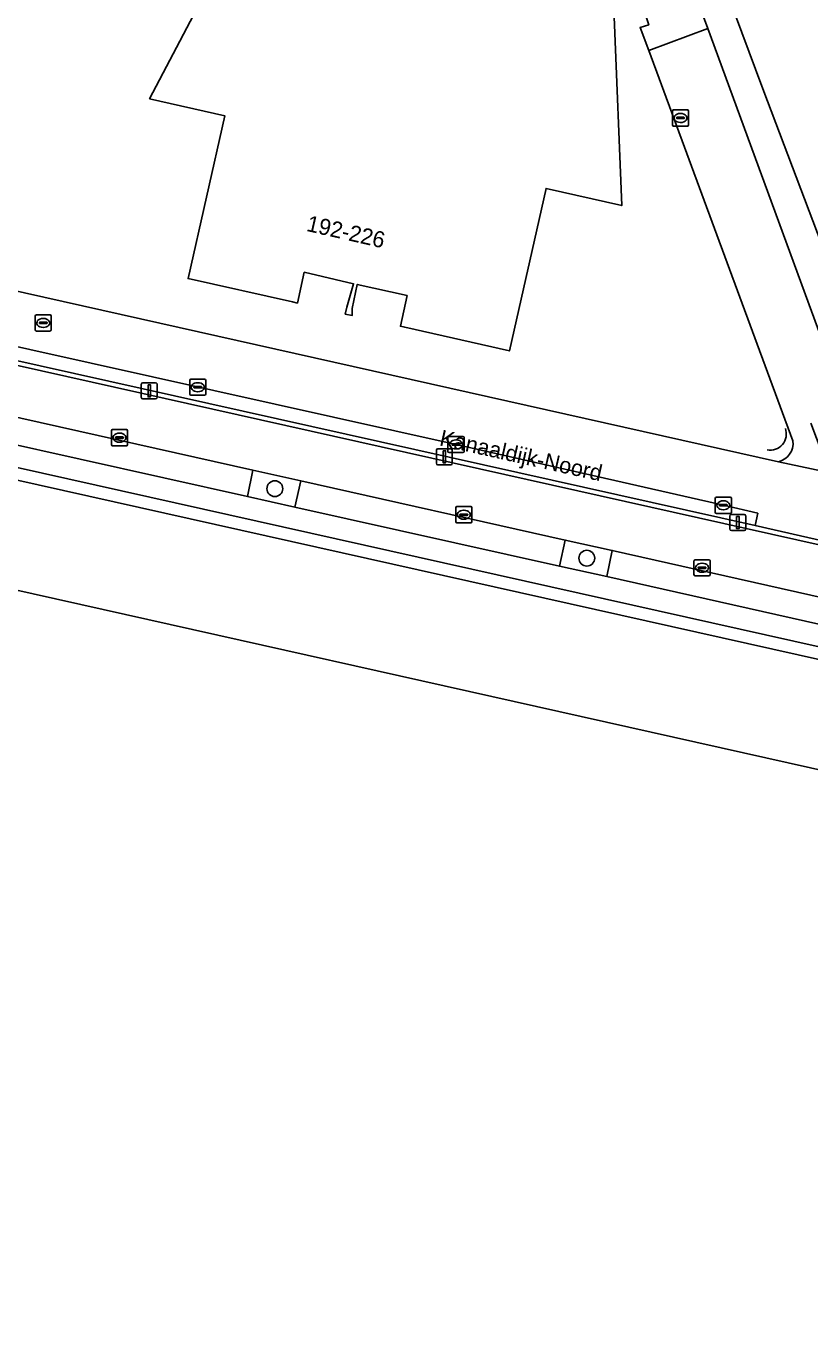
# Model space of a CAD drawing. Extents: x 162172 to 163187, y 382874 to 383685.
# Drawn here: x 162342.4 to 162391, y 383006.9 to 383088.5 of the extents above; entities that cross this region are included whole.
import ezdxf

# ---------------------------------------------------------------- set-up
doc = ezdxf.new("R2010")
doc.units = 0
for name, color, linetype in [('IMGEO_Boom', 7, 'Continuous'), ('IMGEO_Erf', 7, 'Continuous'), ('IMGEO_Fietspad_open', 7, 'Continuous'), ('IMGEO_Groenvoorziening', 7, 'Continuous'), ('IMGEO_Hek', 7, 'Continuous'), ('IMGEO_Kademuur', 7, 'Continuous'), ('IMGEO_Kolk', 7, 'Continuous'), ('IMGEO_Lichtmast', 7, 'Continuous'), ('IMGEO_Muur', 7, 'Continuous'), ('IMGEO_Openbare_ruimte_label', 7, 'Continuous'), ('IMGEO_Pand', 7, 'Continuous'), ('IMGEO_Pand_nummerreeks', 7, 'Continuous'), ('IMGEO_Rijbaan_lokaal_open', 7, 'Continuous'), ('IMGEO_Rioolput', 7, 'Continuous'), ('IMGEO_Verkeerseiland_open', 7, 'Continuous'), ('IMGEO_Voetpad_open', 7, 'Continuous'), ('IMGEO_Waterloop', 7, 'Continuous')]:
    doc.layers.add(name, color=color, linetype=linetype)

msp = doc.modelspace()

# ---------------------------------------------------------------- linework, layer by layer
at = {"layer": 'IMGEO_Boom'}
for centre in [(162357.792, 383059.861), (162377.138, 383055.551)]:
    msp.add_circle(centre, 0.489, dxfattribs=at)
at = {"layer": 'IMGEO_Erf'}
for points in [[(162351.468, 383182.584), (162358.858, 383162.93), (162388.064, 383084.639), (162394.027, 383068.875), (162394.311, 383068.989), (162396.634, 383062.777)], [(162378.837, 383089.116), (162379.301, 383077.414), (162374.618, 383078.477), (162372.344, 383068.402), (162365.844, 383069.866), (162365.575, 383069.927), (162365.998, 383071.831), (162362.904, 383072.519), (162362.578, 383071.024), (162362.59, 383070.598), (162362.161, 383070.689), (162362.255, 383071.109), (162362.679, 383072.569), (162359.617, 383073.281), (162359.188, 383071.368), (162358.891, 383071.435), (162352.41, 383072.889), (162354.687, 383082.976), (162350.02, 383084.03), (162355.473, 383094.41)], [(162267.92, 383088.659), (162389.018, 383061.534)], [(162389.922, 383062.817), (162380.978, 383087.017), (162380.445, 383088.443), (162380.979, 383088.622)]]:
    msp.add_lwpolyline(points, dxfattribs=at)
msp.add_arc((162388.768, 383062.67), 1.163, 282.39979, 7.26327, dxfattribs=at)
at = {"layer": 'IMGEO_Fietspad_open'}
for points in [[(162230.078, 383089.144), (162246.168, 383085.533), (162249.137, 383084.884), (162266.293, 383081.12), (162269.32, 383080.413), (162283.824, 383077.204), (162286.631, 383076.546), (162298.895, 383073.827), (162301.862, 383073.209), (162314.064, 383070.471), (162317.059, 383069.805), (162325.931, 383067.815), (162328.897, 383067.213), (162337.993, 383065.091), (162340.849, 383064.495), (162356.421, 383061.018), (162359.396, 383060.355), (162375.8, 383056.676), (162378.713, 383056.036), (162398.014, 383051.682)], [(162394.394, 383061.785), (162384.643, 383088.38), (162380.978, 383087.017), (162389.922, 383062.817)], [(162549.926, 383021.874), (162543.947, 383023.434), (162543.781, 383022.666), (162543.703, 383022.357), (162314.763, 383073.543)], [(162389.018, 383061.534), (162392.445, 383060.806), (162392.086, 383061.133), (162391.027, 383063.924)]]:
    msp.add_lwpolyline(points, dxfattribs=at)
msp.add_arc((162388.768, 383062.67), 1.163, 282.39979, 7.26327, dxfattribs=at)
at = {"layer": 'IMGEO_Groenvoorziening'}
for points in [[(162359.04, 383058.725), (162359.396, 383060.355), (162356.421, 383061.018), (162356.087, 383059.378)], [(162378.374, 383054.422), (162378.713, 383056.036), (162375.8, 383056.676), (162375.443, 383055.065)]]:
    msp.add_lwpolyline(points, close=True, dxfattribs=at)
at = {"layer": 'IMGEO_Hek'}
msp.add_arc((162388.509, 383063.253), 1.004, 258.88552, 20.23834, dxfattribs=at)
at = {"layer": 'IMGEO_Kademuur'}
msp.add_lwpolyline([(162187.251, 383096.286), (162183.031, 383097.321), (162182.996, 383097.146), (162186.034, 383096.464), (162186.014, 383096.385), (162187.94, 383094.645), (162313.239, 383066.765), (162380.82, 383051.66), (162568.136, 383009.792), (162569.19, 383010.669), (162569.694, 383011.088), (162569.191, 383011.677), (162567.965, 383010.651), (162541.309, 383016.586), (162313.416, 383067.527), (162188.296, 383095.38)], close=True, dxfattribs=at)
at = {"layer": 'IMGEO_Kolk'}
for p, q in [((162352.512, 383065.725), (162352.512, 383066.577)), ((162352.587, 383066.651), (162353.439, 383066.651)), ((162353.513, 383066.577), (162353.513, 383065.725)), ((162352.771, 383066.145), (162352.771, 383066.157)), ((162353.209, 383066.108), (162352.811, 383066.108)), ((162352.814, 383066.194), (162353.212, 383066.194)), ((162353.023, 383065.871), (162352.998, 383065.871)), ((162353, 383066.431), (162353.025, 383066.431)), ((162353.255, 383066.157), (162353.255, 383066.145)), ((162353.439, 383065.651), (162352.587, 383065.651)), ((162347.659, 383062.598), (162347.659, 383063.45)), ((162347.734, 383063.524), (162348.586, 383063.524)), ((162348.66, 383063.45), (162348.66, 383062.598)), ((162348.586, 383062.524), (162347.734, 383062.524)), ((162347.918, 383063.018), (162347.918, 383063.03)), ((162348.356, 383062.981), (162347.958, 383062.981)), ((162347.961, 383063.067), (162348.359, 383063.067)), ((162348.17, 383062.744), (162348.145, 383062.744)), ((162348.147, 383063.304), (162348.172, 383063.304)), ((162348.402, 383063.03), (162348.402, 383063.018)), ((162368.527, 383062.175), (162368.527, 383063.027)), ((162368.602, 383063.101), (162369.454, 383063.101)), ((162368.786, 383062.595), (162368.786, 383062.607)), ((162369.224, 383062.558), (162368.826, 383062.558)), ((162368.829, 383062.644), (162369.227, 383062.644)), ((162369.015, 383062.881), (162369.04, 383062.881)), ((162369.27, 383062.607), (162369.27, 383062.595)), ((162369.528, 383063.027), (162369.528, 383062.175)), ((162369.454, 383062.101), (162368.602, 383062.101)), ((162369.038, 383062.321), (162369.013, 383062.321)), ((162385.105, 383058.405), (162385.105, 383059.257)), ((162385.18, 383059.331), (162386.032, 383059.331)), ((162386.106, 383059.257), (162386.106, 383058.405)), ((162369.01, 383057.822), (162369.01, 383058.674)), ((162369.085, 383058.748), (162369.937, 383058.748)), ((162369.498, 383058.528), (162369.523, 383058.528)), ((162370.011, 383058.674), (162370.011, 383057.822)), ((162385.364, 383058.825), (162385.364, 383058.837)), ((162385.802, 383058.788), (162385.404, 383058.788)), ((162385.407, 383058.874), (162385.805, 383058.874)), ((162385.616, 383058.551), (162385.591, 383058.551)), ((162385.593, 383059.111), (162385.618, 383059.111)), ((162385.848, 383058.837), (162385.848, 383058.825)), ((162369.937, 383057.748), (162369.085, 383057.748)), ((162369.269, 383058.242), (162369.269, 383058.254)), ((162369.707, 383058.205), (162369.309, 383058.205)), ((162369.312, 383058.291), (162369.71, 383058.291)), ((162369.521, 383057.968), (162369.496, 383057.968)), ((162369.753, 383058.254), (162369.753, 383058.242)), ((162386.032, 383058.331), (162385.18, 383058.331)), ((162383.785, 383054.533), (162383.785, 383055.385)), ((162383.86, 383055.459), (162384.712, 383055.459)), ((162384.273, 383055.239), (162384.298, 383055.239)), ((162384.786, 383055.385), (162384.786, 383054.533)), ((162384.712, 383054.459), (162383.86, 383054.459)), ((162384.044, 383054.953), (162384.044, 383054.965)), ((162384.482, 383054.916), (162384.084, 383054.916)), ((162384.087, 383055.002), (162384.485, 383055.002)), ((162384.296, 383054.679), (162384.271, 383054.679)), ((162384.528, 383054.965), (162384.528, 383054.953))]:
    msp.add_line(p, q, dxfattribs=at)
for points in [[(162352.512, 383065.725), (162352.512, 383066.577)], [(162352.587, 383066.651), (162353.439, 383066.651)], [(162353.513, 383066.577), (162353.513, 383065.725)], [(162353.439, 383065.651), (162352.587, 383065.651)], [(162347.659, 383062.598), (162347.659, 383063.45)], [(162347.734, 383063.524), (162348.586, 383063.524)], [(162348.66, 383063.45), (162348.66, 383062.598)], [(162348.586, 383062.524), (162347.734, 383062.524)], [(162368.527, 383062.175), (162368.527, 383063.027)], [(162368.602, 383063.101), (162369.454, 383063.101)], [(162369.528, 383063.027), (162369.528, 383062.175)], [(162369.454, 383062.101), (162368.602, 383062.101)], [(162385.105, 383058.405), (162385.105, 383059.257)], [(162385.18, 383059.331), (162386.032, 383059.331)], [(162386.106, 383059.257), (162386.106, 383058.405)], [(162369.01, 383057.822), (162369.01, 383058.674)], [(162369.085, 383058.748), (162369.937, 383058.748)], [(162370.011, 383058.674), (162370.011, 383057.822)], [(162369.937, 383057.748), (162369.085, 383057.748)], [(162386.032, 383058.331), (162385.18, 383058.331)], [(162383.785, 383054.533), (162383.785, 383055.385)], [(162383.86, 383055.459), (162384.712, 383055.459)], [(162384.786, 383055.385), (162384.786, 383054.533)], [(162384.712, 383054.459), (162383.86, 383054.459)]]:
    msp.add_lwpolyline(points, dxfattribs=at)
for centre, radius, start, end in [((162352.589, 383066.575), 0.0765, 91.55205, 178.44795), ((162352.589, 383066.575), 0.0765, 91.55205, 178.44795), ((162353.437, 383066.575), 0.0765, 1.55205, 88.44795), ((162353.437, 383066.575), 0.0765, 1.55205, 88.44795), ((162352.811, 383066.154), 0.0403, 85.87752, 175.75265), ((162352.808, 383066.144), 0.0366, 178.93798, 274.71019), ((162353.212, 383066.151), 0.043, 264.86636, 352.45326), ((162353.216, 383066.156), 0.0386, 1.73085, 96.63898), ((162352.589, 383065.727), 0.0765, 181.55205, 268.44795), ((162352.589, 383065.727), 0.0765, 181.55205, 268.44795), ((162353.437, 383065.727), 0.0765, 271.55205, 358.44795), ((162353.437, 383065.727), 0.0765, 271.55205, 358.44795), ((162347.736, 383063.448), 0.0765, 91.55205, 178.44795), ((162347.736, 383063.448), 0.0765, 91.55205, 178.44795), ((162348.584, 383063.448), 0.0765, 1.55205, 88.44795), ((162348.584, 383063.448), 0.0765, 1.55205, 88.44795), ((162347.736, 383062.6), 0.0765, 181.55205, 268.44795), ((162347.736, 383062.6), 0.0765, 181.55205, 268.44795), ((162347.958, 383063.027), 0.0403, 85.87752, 175.75265), ((162347.955, 383063.017), 0.0366, 178.93798, 274.71019), ((162348.359, 383063.024), 0.043, 264.86636, 352.45326), ((162348.363, 383063.029), 0.0386, 1.73085, 96.63898), ((162348.584, 383062.6), 0.0765, 271.55205, 358.44795), ((162348.584, 383062.6), 0.0765, 271.55205, 358.44795), ((162368.604, 383063.025), 0.0765, 91.55205, 178.44795), ((162368.604, 383063.025), 0.0765, 91.55205, 178.44795), ((162368.826, 383062.604), 0.0403, 85.87752, 175.75265), ((162368.823, 383062.594), 0.0366, 178.93798, 274.71019), ((162369.227, 383062.601), 0.043, 264.86636, 352.45326), ((162369.231, 383062.606), 0.0386, 1.73085, 96.63898), ((162369.452, 383063.025), 0.0765, 1.55205, 88.44795), ((162369.452, 383063.025), 0.0765, 1.55205, 88.44795), ((162368.604, 383062.177), 0.0765, 181.55205, 268.44795), ((162368.604, 383062.177), 0.0765, 181.55205, 268.44795), ((162369.452, 383062.177), 0.0765, 271.55205, 358.44795), ((162369.452, 383062.177), 0.0765, 271.55205, 358.44795), ((162385.182, 383059.255), 0.0765, 91.55205, 178.44795), ((162385.182, 383059.255), 0.0765, 91.55205, 178.44795), ((162386.03, 383059.255), 0.0765, 1.55205, 88.44795), ((162386.03, 383059.255), 0.0765, 1.55205, 88.44795), ((162369.087, 383058.672), 0.0765, 91.55205, 178.44795), ((162369.087, 383058.672), 0.0765, 91.55205, 178.44795), ((162369.935, 383058.672), 0.0765, 1.55205, 88.44795), ((162369.935, 383058.672), 0.0765, 1.55205, 88.44795), ((162385.404, 383058.834), 0.0403, 85.87752, 175.75265), ((162385.401, 383058.824), 0.0366, 178.93798, 274.71019), ((162385.805, 383058.831), 0.043, 264.86636, 352.45326), ((162385.809, 383058.836), 0.0386, 1.73085, 96.63898), ((162369.087, 383057.824), 0.0765, 181.55205, 268.44795), ((162369.087, 383057.824), 0.0765, 181.55205, 268.44795), ((162369.309, 383058.251), 0.0403, 85.87752, 175.75265), ((162369.306, 383058.241), 0.0366, 178.93798, 274.71019), ((162369.71, 383058.248), 0.043, 264.86636, 352.45326), ((162369.714, 383058.253), 0.0386, 1.73085, 96.63898), ((162369.935, 383057.824), 0.0765, 271.55205, 358.44795), ((162369.935, 383057.824), 0.0765, 271.55205, 358.44795), ((162385.182, 383058.407), 0.0765, 181.55205, 268.44795), ((162385.182, 383058.407), 0.0765, 181.55205, 268.44795), ((162386.03, 383058.407), 0.0765, 271.55205, 358.44795), ((162386.03, 383058.407), 0.0765, 271.55205, 358.44795), ((162383.862, 383055.383), 0.0765, 91.55205, 178.44795), ((162383.862, 383055.383), 0.0765, 91.55205, 178.44795), ((162384.71, 383055.383), 0.0765, 1.55205, 88.44795), ((162384.71, 383055.383), 0.0765, 1.55205, 88.44795), ((162383.862, 383054.535), 0.0765, 181.55205, 268.44795), ((162383.862, 383054.535), 0.0765, 181.55205, 268.44795), ((162384.084, 383054.962), 0.0403, 85.87752, 175.75265), ((162384.081, 383054.952), 0.0366, 178.93798, 274.71019), ((162384.485, 383054.959), 0.043, 264.86636, 352.45326), ((162384.489, 383054.964), 0.0386, 1.73085, 96.63898), ((162384.71, 383054.535), 0.0765, 271.55205, 358.44795), ((162384.71, 383054.535), 0.0765, 271.55205, 358.44795)]:
    msp.add_arc(centre, radius, start, end, dxfattribs=at)
for centre, major_axis, ratio, start_param, end_param in [((162352.999, 383066.151), (-0.387, 0.002), 0.722429, 4.712389, 7.853982), ((162353.024, 383066.151), (-0.39, 0.002), 0.717154, 1.570796, 4.712389), ((162348.146, 383063.024), (-0.387, 0.002), 0.722429, 4.712389, 7.853982), ((162348.171, 383063.024), (-0.39, 0.002), 0.717154, 1.570796, 4.712389), ((162369.014, 383062.601), (-0.387, 0.002), 0.722429, 4.712389, 7.853982), ((162369.039, 383062.601), (-0.39, 0.002), 0.717154, 1.570796, 4.712389), ((162369.497, 383058.248), (-0.387, 0.002), 0.722429, 4.712389, 7.853982), ((162369.522, 383058.248), (-0.39, 0.002), 0.717154, 1.570796, 4.712389), ((162385.592, 383058.831), (-0.387, 0.002), 0.722429, 4.712389, 7.853982), ((162385.617, 383058.831), (-0.39, 0.002), 0.717154, 1.570796, 4.712389), ((162384.272, 383054.959), (-0.387, 0.002), 0.722429, 4.712389, 7.853982), ((162384.297, 383054.959), (-0.39, 0.002), 0.717154, 1.570796, 4.712389)]:
    msp.add_ellipse(centre, major_axis=major_axis, ratio=ratio, start_param=start_param, end_param=end_param, dxfattribs=at)
at = {"layer": 'IMGEO_Lichtmast'}
for p, q in [((162349.508, 383065.524), (162349.508, 383066.324)), ((162349.508, 383066.324), (162349.508, 383065.524)), ((162349.608, 383066.424), (162350.398, 383066.424)), ((162350.398, 383066.424), (162349.608, 383066.424)), ((162350.498, 383066.324), (162350.498, 383065.524)), ((162350.498, 383065.524), (162350.498, 383066.324)), ((162350.398, 383065.424), (162349.608, 383065.424)), ((162349.608, 383065.424), (162350.398, 383065.424)), ((162367.808, 383061.439), (162367.808, 383062.239)), ((162367.808, 383062.239), (162367.808, 383061.439)), ((162367.908, 383062.339), (162368.698, 383062.339)), ((162368.698, 383062.339), (162367.908, 383062.339)), ((162368.798, 383062.239), (162368.798, 383061.439)), ((162368.798, 383061.439), (162368.798, 383062.239)), ((162368.698, 383061.339), (162367.908, 383061.339)), ((162367.908, 383061.339), (162368.698, 383061.339)), ((162386.008, 383057.363), (162386.008, 383058.163)), ((162386.008, 383058.163), (162386.008, 383057.363)), ((162386.108, 383058.263), (162386.898, 383058.263)), ((162386.898, 383058.263), (162386.108, 383058.263)), ((162386.998, 383058.163), (162386.998, 383057.363)), ((162386.998, 383057.363), (162386.998, 383058.163)), ((162386.898, 383057.263), (162386.108, 383057.263)), ((162386.108, 383057.263), (162386.898, 383057.263))]:
    msp.add_line(p, q, dxfattribs=at)
for points in [[(162349.928, 383066.299), (162350.078, 383066.299), (162350.078, 383065.549), (162349.928, 383065.549), (162349.928, 383066.299)], [(162368.228, 383062.214), (162368.378, 383062.214), (162368.378, 383061.464), (162368.228, 383061.464), (162368.228, 383062.214)], [(162386.428, 383058.138), (162386.578, 383058.138), (162386.578, 383057.388), (162386.428, 383057.388), (162386.428, 383058.138)]]:
    msp.add_lwpolyline(points, dxfattribs=at)
for centre, start, end in [((162349.608, 383066.324), 90, 180), ((162349.608, 383066.324), 90, 180), ((162350.398, 383066.324), 0, 90), ((162350.398, 383066.324), 360, 90), ((162349.608, 383065.524), 180, 270), ((162349.608, 383065.524), 180, 270), ((162350.398, 383065.524), 270, 0), ((162350.398, 383065.524), 270, 0), ((162367.908, 383062.239), 90, 180), ((162367.908, 383062.239), 90, 180), ((162368.698, 383062.239), 0, 90), ((162368.698, 383062.239), 360, 90), ((162367.908, 383061.439), 180, 270), ((162367.908, 383061.439), 180, 270), ((162368.698, 383061.439), 270, 0), ((162368.698, 383061.439), 270, 0), ((162386.108, 383058.163), 90, 180), ((162386.108, 383058.163), 90, 180), ((162386.898, 383058.163), 0, 90), ((162386.898, 383058.163), 360, 90), ((162386.108, 383057.363), 180, 270), ((162386.108, 383057.363), 180, 270), ((162386.898, 383057.363), 270, 0), ((162386.898, 383057.363), 270, 0)]:
    msp.add_arc(centre, 0.1, start, end, dxfattribs=at)
at = {"layer": 'IMGEO_Muur'}
msp.add_lwpolyline([(162387.584, 383057.578), (162267.118, 383084.469)], dxfattribs=at)
at = {"layer": 'IMGEO_Pand'}
msp.add_lwpolyline([(162355.473, 383094.41), (162350.02, 383084.03), (162354.687, 383082.976), (162352.41, 383072.889), (162358.891, 383071.435), (162359.188, 383071.368), (162359.617, 383073.281), (162362.679, 383072.569), (162362.255, 383071.109), (162362.161, 383070.689), (162362.59, 383070.598), (162362.578, 383071.024), (162362.904, 383072.519), (162365.998, 383071.831), (162365.575, 383069.927), (162365.844, 383069.866), (162372.344, 383068.402), (162374.618, 383078.477), (162379.301, 383077.414), (162378.837, 383089.116)], dxfattribs=at)
at = {"layer": 'IMGEO_Rijbaan_lokaal_open'}
for points in [[(162380.505, 383090.029), (162380.917, 383088.806), (162380.979, 383088.622), (162380.445, 383088.443), (162380.978, 383087.017), (162384.643, 383088.38), (162383.86, 383090.523), (162382.099, 383095.223), (162375.617, 383112.518)], [(162411.956, 383056.427), (162396.598, 383059.833), (162392.58, 383060.778), (162392.445, 383060.806), (162389.018, 383061.534), (162267.92, 383088.659), (162234.912, 383095.955), (162234.142, 383092.59), (162256.343, 383087.743), (162265.344, 383085.659), (162267.262, 383085.257), (162369.028, 383062.601), (162385.606, 383058.831), (162387.741, 383058.335), (162387.584, 383057.578), (162396.928, 383055.458), (162397.132, 383056.208), (162398.331, 383055.984), (162434.465, 383047.898), (162434.341, 383047.118), (162442.682, 383045.253), (162442.859, 383046.021), (162536.233, 383025.143)]]:
    msp.add_lwpolyline(points, dxfattribs=at)
msp.add_lwpolyline([(162387.584, 383057.578), (162267.118, 383084.469), (162267.056, 383084.129), (162314.763, 383073.543), (162543.703, 383022.357), (162543.781, 383022.666), (162442.682, 383045.253), (162434.341, 383047.118), (162396.928, 383055.458)], close=True, dxfattribs=at)
at = {"layer": 'IMGEO_Rioolput'}
for p, q in [((162382.446, 383082.414), (162382.446, 383083.266)), ((162382.521, 383083.34), (162383.373, 383083.34)), ((162382.934, 383083.12), (162382.959, 383083.12)), ((162383.447, 383083.266), (162383.447, 383082.414)), ((162383.373, 383082.34), (162382.521, 383082.34)), ((162382.705, 383082.834), (162382.705, 383082.846)), ((162383.143, 383082.797), (162382.745, 383082.797)), ((162382.748, 383082.883), (162383.146, 383082.883)), ((162382.957, 383082.56), (162382.932, 383082.56)), ((162383.189, 383082.846), (162383.189, 383082.834)), ((162342.93, 383069.709), (162342.93, 383070.561)), ((162343.005, 383070.635), (162343.857, 383070.635)), ((162343.189, 383070.129), (162343.189, 383070.141)), ((162343.627, 383070.092), (162343.229, 383070.092)), ((162343.232, 383070.178), (162343.63, 383070.178)), ((162343.441, 383069.855), (162343.416, 383069.855)), ((162343.418, 383070.415), (162343.443, 383070.415)), ((162343.673, 383070.141), (162343.673, 383070.129)), ((162343.931, 383070.561), (162343.931, 383069.709)), ((162343.857, 383069.635), (162343.005, 383069.635))]:
    msp.add_line(p, q, dxfattribs=at)
for points in [[(162382.446, 383082.414), (162382.446, 383083.266)], [(162382.521, 383083.34), (162383.373, 383083.34)], [(162383.447, 383083.266), (162383.447, 383082.414)], [(162383.373, 383082.34), (162382.521, 383082.34)], [(162342.93, 383069.709), (162342.93, 383070.561)], [(162343.005, 383070.635), (162343.857, 383070.635)], [(162343.931, 383070.561), (162343.931, 383069.709)], [(162343.857, 383069.635), (162343.005, 383069.635)]]:
    msp.add_lwpolyline(points, dxfattribs=at)
for centre, radius, start, end in [((162382.523, 383083.264), 0.0765, 91.55205, 178.44795), ((162382.523, 383083.264), 0.0765, 91.55205, 178.44795), ((162383.371, 383083.264), 0.0765, 1.55205, 88.44795), ((162383.371, 383083.264), 0.0765, 1.55205, 88.44795), ((162382.523, 383082.416), 0.0765, 181.55205, 268.44795), ((162382.523, 383082.416), 0.0765, 181.55205, 268.44795), ((162382.745, 383082.843), 0.0403, 85.87752, 175.75265), ((162382.742, 383082.833), 0.0366, 178.93798, 274.71019), ((162383.146, 383082.84), 0.043, 264.86636, 352.45326), ((162383.15, 383082.845), 0.0386, 1.73085, 96.63898), ((162383.371, 383082.416), 0.0765, 271.55205, 358.44795), ((162383.371, 383082.416), 0.0765, 271.55205, 358.44795), ((162343.007, 383070.559), 0.0765, 91.55205, 178.44795), ((162343.007, 383070.559), 0.0765, 91.55205, 178.44795), ((162343.229, 383070.138), 0.0403, 85.87752, 175.75265), ((162343.226, 383070.128), 0.0366, 178.93798, 274.71019), ((162343.63, 383070.135), 0.043, 264.86636, 352.45326), ((162343.634, 383070.14), 0.0386, 1.73085, 96.63898), ((162343.855, 383070.559), 0.0765, 1.55205, 88.44795), ((162343.855, 383070.559), 0.0765, 1.55205, 88.44795), ((162343.007, 383069.711), 0.0765, 181.55205, 268.44795), ((162343.007, 383069.711), 0.0765, 181.55205, 268.44795), ((162343.855, 383069.711), 0.0765, 271.55205, 358.44795), ((162343.855, 383069.711), 0.0765, 271.55205, 358.44795)]:
    msp.add_arc(centre, radius, start, end, dxfattribs=at)
for centre, major_axis, ratio, start_param, end_param in [((162382.933, 383082.84), (-0.387, 0.002), 0.722429, 4.712389, 7.853982), ((162382.958, 383082.84), (-0.39, 0.002), 0.717154, 1.570796, 4.712389), ((162343.417, 383070.135), (-0.387, 0.002), 0.722429, 4.712389, 7.853982), ((162343.442, 383070.135), (-0.39, 0.002), 0.717154, 1.570796, 4.712389)]:
    msp.add_ellipse(centre, major_axis=major_axis, ratio=ratio, start_param=start_param, end_param=end_param, dxfattribs=at)
at = {"layer": 'IMGEO_Verkeerseiland_open'}
for points in [[(162267.262, 383085.257), (162267.118, 383084.469), (162387.584, 383057.578), (162387.741, 383058.335), (162385.606, 383058.831), (162369.028, 383062.601)], [(162340.521, 383062.848), (162356.087, 383059.378), (162356.421, 383061.018), (162340.849, 383064.495)], [(162359.04, 383058.725), (162375.443, 383055.065), (162375.8, 383056.676), (162359.396, 383060.355)], [(162378.713, 383056.036), (162378.374, 383054.422), (162397.689, 383050.071), (162398.014, 383051.682)]]:
    msp.add_lwpolyline(points, close=True, dxfattribs=at)
at = {"layer": 'IMGEO_Voetpad_open'}
for points in [[(162349.929, 383181.214), (162355.514, 383166.364), (162360.998, 383151.695), (162366.758, 383136.336), (162375.617, 383112.518), (162382.099, 383095.223), (162383.86, 383090.523), (162384.643, 383088.38), (162394.394, 383061.785), (162396.342, 383062.654), (162394.027, 383068.875), (162388.064, 383084.639), (162358.858, 383162.93)], [(162178.504, 383097.198), (162178.435, 383097.059), (162178.404, 383096.912), (162178.313, 383096.478), (162179.451, 383096.231), (162182.673, 383095.535), (162182.996, 383097.146), (162183.031, 383097.321), (162187.251, 383096.286), (162188.296, 383095.38), (162313.416, 383067.527), (162541.309, 383016.586)], [(162397.689, 383050.071), (162378.374, 383054.422), (162375.443, 383055.065), (162359.04, 383058.725), (162356.087, 383059.378), (162340.521, 383062.848), (162337.629, 383063.515), (162328.55, 383065.522), (162325.604, 383066.179), (162316.725, 383068.16), (162313.712, 383068.843), (162301.557, 383071.579), (162298.483, 383072.254), (162286.334, 383074.998), (162283.497, 383075.583), (162268.969, 383078.808)]]:
    msp.add_lwpolyline(points, dxfattribs=at)
at = {"layer": 'IMGEO_Waterloop'}
msp.add_lwpolyline([(162549.091, 383006.865), (162500.065, 383018.15), (162405.227, 383039.374), (162253.488, 383073.332), (162171.611, 383091.655), (162174.82, 383097.237), (162175.649, 383097.057), (162178.313, 383096.478), (162179.451, 383096.231), (162182.673, 383095.535), (162182.996, 383097.146), (162186.034, 383096.464), (162186.014, 383096.385), (162187.94, 383094.645), (162313.239, 383066.765), (162380.82, 383051.66), (162568.136, 383009.792)], dxfattribs=at)

# ---------------------------------------------------------------- texts
at = {"layer": 'IMGEO_Openbare_ruimte_label'}
msp.add_text('Kanaaldijk-Noord', height=1, rotation=347.40905, dxfattribs=at).set_placement((162367.95, 383062.554))
msp.add_text('Kanaaldijk-Noord', height=1, rotation=347.40905, dxfattribs=at).set_placement((162367.95, 383062.554))
at = {"layer": 'IMGEO_Pand_nummerreeks'}
msp.add_text('192-226', height=1, rotation=347.19767, dxfattribs=at).set_placement((162359.701, 383075.846))

doc.saveas('drawing.dxf')
